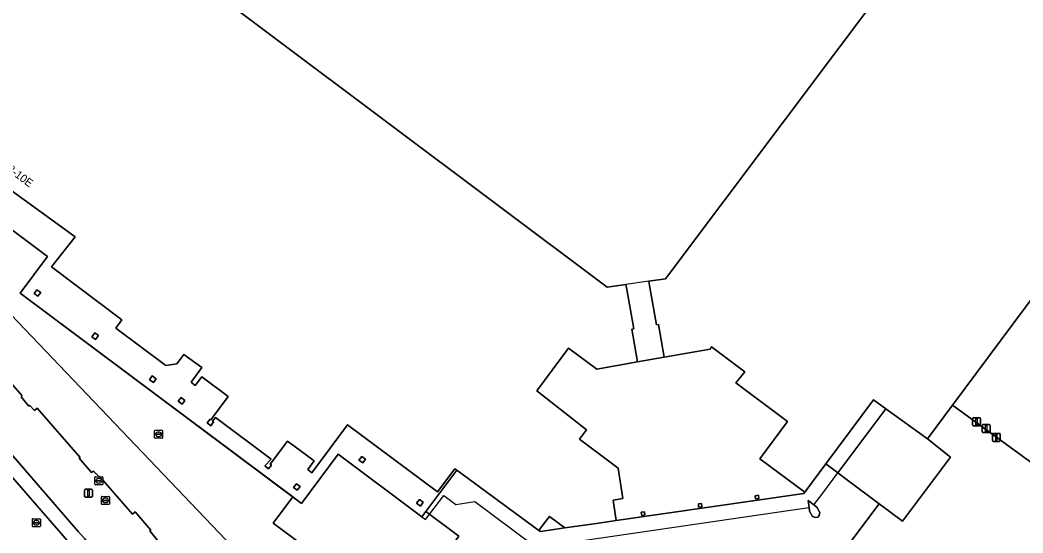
# Model space of a CAD drawing. Extents: x 159716 to 160783, y 383290 to 384031.
# Drawn here: x 160528.5 to 160653.8, y 383527.1 to 383591.3 of the extents above; entities that cross this region are included whole.
import ezdxf

# ---------------------------------------------------------------- set-up
doc = ezdxf.new("R2010")
doc.units = 0
for name, color, linetype in [('IMGEO_Afsluitpaal', 7, 'Continuous'), ('IMGEO_Erf', 7, 'Continuous'), ('IMGEO_Lichtmast', 7, 'Continuous'), ('IMGEO_Pand', 7, 'Continuous'), ('IMGEO_Pand_nummerreeks', 7, 'Continuous'), ('IMGEO_Pand_overbouw', 7, 'Continuous'), ('IMGEO_Parkeervlak_open', 7, 'Continuous'), ('IMGEO_Rijbaan_lokaal_gesloten', 7, 'Continuous'), ('IMGEO_Rijbaan_lokaal_open', 7, 'Continuous'), ('IMGEO_Rioolput', 7, 'Continuous'), ('IMGEO_Voetpad_gesloten', 7, 'Continuous'), ('IMGEO_Voetpad_open', 7, 'Continuous')]:
    doc.layers.add(name, color=color, linetype=linetype)

msp = doc.modelspace()

# ---------------------------------------------------------------- linework, layer by layer
at = {"layer": 'IMGEO_Afsluitpaal'}
for p, q in [((160647.54, 383540.64), (160647.54, 383541.44)), ((160647.54, 383541.44), (160647.54, 383540.64)), ((160647.64, 383541.54), (160648.43, 383541.54)), ((160648.43, 383541.54), (160647.64, 383541.54)), ((160648.53, 383541.44), (160648.53, 383540.64)), ((160648.53, 383540.64), (160648.53, 383541.44)), ((160648.43, 383540.54), (160647.64, 383540.54)), ((160647.64, 383540.54), (160648.43, 383540.54)), ((160648.74, 383539.78), (160648.74, 383540.58)), ((160648.74, 383540.58), (160648.74, 383539.78)), ((160648.84, 383540.68), (160649.63, 383540.68)), ((160649.63, 383540.68), (160648.84, 383540.68)), ((160649.73, 383540.58), (160649.73, 383539.78)), ((160649.73, 383539.78), (160649.73, 383540.58)), ((160649.63, 383539.68), (160648.84, 383539.68)), ((160648.84, 383539.68), (160649.63, 383539.68)), ((160650.02, 383538.68), (160650.02, 383539.48)), ((160650.02, 383539.48), (160650.02, 383538.68)), ((160650.12, 383539.58), (160650.91, 383539.58)), ((160650.91, 383539.58), (160650.12, 383539.58)), ((160650.91, 383538.58), (160650.12, 383538.58)), ((160650.12, 383538.58), (160650.91, 383538.58)), ((160651.01, 383539.48), (160651.01, 383538.68)), ((160651.01, 383538.68), (160651.01, 383539.48))]:
    msp.add_line(p, q, dxfattribs=at)
for points in [[(160647.96, 383541.41), (160648.11, 383541.41), (160648.11, 383540.66), (160647.96, 383540.66), (160647.96, 383541.41)], [(160649.16, 383540.55), (160649.31, 383540.55), (160649.31, 383539.8), (160649.16, 383539.8), (160649.16, 383540.55)], [(160650.44, 383539.46), (160650.59, 383539.46), (160650.59, 383538.71), (160650.44, 383538.71), (160650.44, 383539.46)]]:
    msp.add_lwpolyline(points, dxfattribs=at)
for centre, start, end in [((160647.64, 383541.44), 90, 180), ((160647.64, 383541.44), 90, 180), ((160648.43, 383541.44), 0, 90), ((160648.43, 383541.44), 360, 90), ((160647.64, 383540.64), 180, 270), ((160647.64, 383540.64), 180, 270), ((160648.43, 383540.64), 270, 0), ((160648.43, 383540.64), 270, 0), ((160648.84, 383540.58), 90, 180), ((160648.84, 383540.58), 90, 180), ((160648.84, 383539.78), 180, 270), ((160648.84, 383539.78), 180, 270), ((160649.63, 383540.58), 0, 90), ((160649.63, 383540.58), 360, 90), ((160649.63, 383539.78), 270, 0), ((160649.63, 383539.78), 270, 0), ((160650.12, 383539.48), 90, 180), ((160650.12, 383539.48), 90, 180), ((160650.12, 383538.68), 180, 270), ((160650.12, 383538.68), 180, 270), ((160650.91, 383539.48), 0, 90), ((160650.91, 383539.48), 360, 90), ((160650.91, 383538.68), 270, 0), ((160650.91, 383538.68), 270, 0)]:
    msp.add_arc(centre, 0.1, start, end, dxfattribs=at)
at = {"layer": 'IMGEO_Erf'}
msp.add_lwpolyline([(160504.66, 383630.76), (160601.88, 383557.85), (160604.22, 383558.19), (160604.33, 383557.57), (160605.21, 383552.65), (160604.96, 383552.6), (160605.68, 383548.52), (160609.03, 383549.11), (160608.3, 383553.2), (160608.05, 383553.15), (160607.17, 383558.08), (160607.08, 383558.6), (160609.19, 383558.9), (160652.78, 383617.02)], dxfattribs=at)
at = {"layer": 'IMGEO_Lichtmast'}
for p, q in [((160536.58, 383531.7), (160536.58, 383532.5)), ((160536.58, 383532.5), (160536.58, 383531.7)), ((160536.68, 383532.6), (160537.47, 383532.6)), ((160537.47, 383532.6), (160536.68, 383532.6)), ((160537.57, 383532.5), (160537.57, 383531.7)), ((160537.57, 383531.7), (160537.57, 383532.5)), ((160537.47, 383531.6), (160536.68, 383531.6)), ((160536.68, 383531.6), (160537.47, 383531.6))]:
    msp.add_line(p, q, dxfattribs=at)
msp.add_lwpolyline([(160537, 383532.48), (160537.15, 383532.48), (160537.15, 383531.73), (160537, 383531.73), (160537, 383532.48)], dxfattribs=at)
for centre, start, end in [((160536.68, 383532.5), 90, 180), ((160536.68, 383532.5), 90, 180), ((160537.47, 383532.5), 0, 90), ((160537.47, 383532.5), 360, 90), ((160536.68, 383531.7), 180, 270), ((160536.68, 383531.7), 180, 270), ((160537.47, 383531.7), 270, 0), ((160537.47, 383531.7), 270, 0)]:
    msp.add_arc(centre, 0.1, start, end, dxfattribs=at)
at = {"layer": 'IMGEO_Pand'}
for points in [[(160520.05, 383575.3), (160535.4, 383564.16), (160532.46, 383560.4), (160541.24, 383553.77), (160540.5, 383552.75), (160546.72, 383548.09), (160548.1, 383548.29), (160548.97, 383549.45), (160551.24, 383547.81), (160549.89, 383545.98), (160550.41, 383545.57), (160551.23, 383546.65), (160554.51, 383544.21), (160552.36, 383541.29), (160552.26, 383541.37), (160551.89, 383540.91), (160552.36, 383540.54), (160552.71, 383541.01), (160552.57, 383541.12), (160552.93, 383541.57), (160559.92, 383536.34), (160559.1, 383535.52), (160559.58, 383535.16), (160559.94, 383535.62), (160559.79, 383535.74), (160561.93, 383538.63), (160565.27, 383536.14), (160564.49, 383535.08), (160564.99, 383534.67), (160569.43, 383540.67), (160580.69, 383532.26), (160582.86, 383535.17), (160583.09, 383535), (160593.36, 383527.43), (160594.06, 383528.38), (160594.68, 383529.21), (160596.6, 383527.76), (160600.27, 383528.27), (160603.03, 383528.69), (160602.64, 383531.25), (160603.83, 383531.43), (160603.28, 383535.24), (160598.43, 383538.85), (160599.31, 383540.03), (160593.1, 383544.9), (160597.07, 383550.24), (160600.61, 383547.61), (160605.68, 383548.52), (160604.96, 383552.6), (160605.21, 383552.65), (160604.33, 383557.57), (160604.22, 383558.19), (160601.88, 383557.85), (160504.66, 383630.76)], [(160652.78, 383617.02), (160609.19, 383558.9), (160607.08, 383558.6), (160607.17, 383558.08), (160608.05, 383553.15), (160608.3, 383553.2), (160609.03, 383549.11), (160614.74, 383550.13), (160614.94, 383550.4), (160619.07, 383547.29), (160617.95, 383545.9), (160624.43, 383541.06), (160620.97, 383536.42), (160626.58, 383532.24), (160629.21, 383535.76), (160635.18, 383543.77), (160636.71, 383542.66), (160641.9, 383538.89), (160645.03, 383543.09), (160663.3, 383567.6)]]:
    msp.add_lwpolyline(points, dxfattribs=at)
for points in [[(160531.11, 383557.19), (160530.64, 383557.55), (160530.29, 383557.08), (160530.76, 383556.73)], [(160538.34, 383551.81), (160537.86, 383552.16), (160537.5, 383551.67), (160537.97, 383551.32)], [(160545.54, 383546.41), (160545.05, 383546.77), (160544.69, 383546.29), (160545.18, 383545.93)], [(160549.13, 383543.71), (160548.65, 383544.07), (160548.3, 383543.6), (160548.78, 383543.24)], [(160571.69, 383536.36), (160571.22, 383536.71), (160570.87, 383536.24), (160571.34, 383535.9)], [(160563.53, 383532.94), (160563.07, 383533.29), (160562.71, 383532.81), (160563.17, 383532.47)], [(160578.91, 383530.97), (160578.43, 383531.32), (160578.08, 383530.85), (160578.55, 383530.5)], [(160620.79, 383531.84), (160620.4, 383531.79), (160620.44, 383531.4), (160620.84, 383531.44)], [(160628.07, 383530.35), (160627.73, 383530.63), (160627.02, 383531.2), (160627.11, 383530.31), (160627.16, 383529.87), (160627.54, 383529.18), (160627.93, 383529.05), (160628.2, 383529.12), (160628.38, 383529.32), (160628.46, 383529.71)], [(160606.54, 383529.78), (160606.15, 383529.72), (160606.2, 383529.33), (160606.59, 383529.38)], [(160613.66, 383530.81), (160613.28, 383530.76), (160613.32, 383530.37), (160613.7, 383530.41)]]:
    msp.add_lwpolyline(points, close=True, dxfattribs=at)
at = {"layer": 'IMGEO_Pand_overbouw'}
for points in [[(160593.43, 383525.4), (160624.78, 383529.97), (160627.11, 383530.31), (160627.02, 383531.2), (160627.73, 383530.63), (160628.82, 383532.1), (160630.72, 383534.63), (160636.71, 383542.66), (160635.18, 383543.77), (160629.21, 383535.76), (160626.58, 383532.24), (160620.97, 383536.42), (160624.43, 383541.06), (160617.95, 383545.9), (160619.07, 383547.29), (160614.94, 383550.4), (160614.74, 383550.13), (160609.03, 383549.11), (160608.3, 383553.2), (160608.05, 383553.15), (160607.17, 383558.08), (160607.08, 383558.6), (160604.22, 383558.19), (160604.33, 383557.57), (160605.21, 383552.65), (160604.96, 383552.6), (160605.68, 383548.52), (160600.61, 383547.61), (160597.07, 383550.24), (160593.1, 383544.9), (160599.31, 383540.03), (160598.43, 383538.85), (160603.28, 383535.24), (160603.83, 383531.43), (160602.64, 383531.25), (160603.03, 383528.69), (160600.27, 383528.27), (160596.6, 383527.76), (160594.68, 383529.21), (160594.06, 383528.38), (160593.36, 383527.43), (160583.09, 383535), (160582.86, 383535.17), (160580.69, 383532.26), (160569.43, 383540.67), (160564.99, 383534.67), (160564.49, 383535.08), (160565.27, 383536.14), (160561.93, 383538.63), (160559.79, 383535.74), (160559.94, 383535.62), (160559.58, 383535.16), (160559.1, 383535.52), (160559.92, 383536.34), (160552.93, 383541.57), (160552.57, 383541.12), (160552.71, 383541.01), (160552.36, 383540.54), (160551.89, 383540.91), (160552.26, 383541.37), (160552.36, 383541.29), (160554.51, 383544.21), (160551.23, 383546.65), (160550.41, 383545.57), (160549.89, 383545.98), (160551.24, 383547.81), (160548.97, 383549.45), (160548.1, 383548.29), (160546.72, 383548.09), (160540.5, 383552.75), (160541.24, 383553.77), (160532.46, 383560.4), (160535.4, 383564.16), (160520.05, 383575.3)], [(160517.81, 383572.29), (160531.94, 383561.69), (160528.52, 383557.1), (160563.7, 383530.8), (160568.28, 383536.97), (160578.73, 383529.15), (160579.18, 383528.81), (160581.47, 383531.81), (160582.99, 383530.7), (160585.33, 383531.05), (160592.71, 383525.56)]]:
    msp.add_lwpolyline(points, dxfattribs=at)
at = {"layer": 'IMGEO_Parkeervlak_open'}
for points in [[(160561.48, 383506.7), (160562.36, 383505.45), (160563.43, 383506.17), (160564.16, 383505.21), (160564.92, 383505.43), (160568.75, 383506.55), (160576.5, 383508.82), (160575.86, 383509.3), (160573.29, 383508.34), (160572.48, 383510.49), (160573.65, 383510.92), (160557.71, 383522.64), (160516.09, 383566.24)], [(160518.3, 383556.28), (160528.78, 383544.26), (160528.65, 383544.16), (160529.63, 383542.99), (160529.71, 383543.09), (160530.34, 383542.43), (160530.66, 383542.72), (160536.04, 383536.57), (160535.92, 383536.48), (160537.47, 383534.68), (160537.71, 383534.87), (160538.91, 383533.7), (160542.58, 383529.5), (160542.91, 383529.79), (160544.85, 383527.49), (160544.75, 383527.4), (160549.06, 383522.02)], [(160665.3, 383528.34), (160645.03, 383543.09), (160641.9, 383538.89), (160644.79, 383536.59), (160638.8, 383528.61), (160635.89, 383530.77), (160631.58, 383525.05)]]:
    msp.add_lwpolyline(points, dxfattribs=at)
msp.add_lwpolyline([(160579.23, 383529.82), (160578.73, 383529.15), (160568.28, 383536.97), (160563.7, 383530.8), (160562.59, 383531.63), (160560.15, 383528.36), (160564.04, 383525.47), (160579.52, 383513.96), (160582.58, 383518.07), (160578.97, 383520.7), (160583.37, 383526.74)], close=True, dxfattribs=at)
at = {"layer": 'IMGEO_Rijbaan_lokaal_gesloten'}
for points in [[(160497.46, 383568.74), (160519.88, 383542.92), (160535.27, 383525.21)], [(160558.99, 383497.05), (160556.13, 383501.1), (160555.98, 383501.31), (160555.82, 383501.54), (160554.9, 383502.87), (160546.84, 383513.76), (160545.27, 383515.78), (160544.29, 383517.02), (160540.32, 383521.96), (160539.34, 383523.16), (160536.62, 383526.41), (160535.8, 383527.33), (160521.52, 383543.76)]]:
    msp.add_lwpolyline(points, dxfattribs=at)
at = {"layer": 'IMGEO_Rijbaan_lokaal_open'}
for points in [[(160560.15, 383528.36), (160562.59, 383531.63), (160528.52, 383557.1), (160531.94, 383561.69), (160517.81, 383572.29)], [(160516.09, 383566.24), (160557.71, 383522.64), (160573.65, 383510.92), (160575.6, 383511.65), (160576.4, 383509.5), (160575.86, 383509.3), (160576.5, 383508.82), (160577.82, 383509.1)], [(160535.27, 383525.21), (160519.88, 383542.92)], [(160581.83, 383510.31), (160583.64, 383510.93), (160595.45, 383514.41), (160631.58, 383525.05), (160635.89, 383530.77), (160631.92, 383533.73), (160630.72, 383534.63), (160629.21, 383535.76), (160626.58, 383532.24), (160626.45, 383532.08), (160603.03, 383528.69), (160600.27, 383528.27), (160596.6, 383527.76), (160593.55, 383527.31), (160593.36, 383527.43), (160583.09, 383535), (160579.23, 383529.82), (160583.37, 383526.74), (160578.97, 383520.7), (160582.58, 383518.07), (160579.52, 383513.96), (160564.04, 383525.47), (160560.15, 383528.36)]]:
    msp.add_lwpolyline(points, dxfattribs=at)
msp.add_lwpolyline([(160627.02, 383531.2), (160627.73, 383530.63), (160628.07, 383530.35), (160628.46, 383529.71), (160628.38, 383529.32), (160628.2, 383529.12), (160627.93, 383529.05), (160627.54, 383529.18), (160627.16, 383529.87), (160627.11, 383530.31)], close=True, dxfattribs=at)
at = {"layer": 'IMGEO_Rioolput'}
for p, q in [((160545.33, 383539.04), (160545.33, 383539.9)), ((160545.41, 383539.97), (160546.26, 383539.97)), ((160546.33, 383539.9), (160546.33, 383539.04)), ((160546.26, 383538.97), (160545.41, 383538.97)), ((160545.59, 383539.46), (160545.59, 383539.48)), ((160545.63, 383539.51), (160546.03, 383539.51)), ((160546.03, 383539.43), (160545.63, 383539.43)), ((160545.82, 383539.75), (160545.85, 383539.75)), ((160545.84, 383539.19), (160545.82, 383539.19)), ((160546.08, 383539.48), (160546.08, 383539.46)), ((160537.86, 383533.23), (160537.86, 383534.08)), ((160537.94, 383534.15), (160538.79, 383534.15)), ((160538.12, 383533.65), (160538.12, 383533.66)), ((160538.16, 383533.7), (160538.56, 383533.7)), ((160538.56, 383533.61), (160538.16, 383533.61)), ((160538.35, 383533.93), (160538.37, 383533.93)), ((160538.6, 383533.66), (160538.6, 383533.65)), ((160538.86, 383534.08), (160538.86, 383533.23)), ((160538.79, 383533.15), (160537.94, 383533.15)), ((160538.37, 383533.37), (160538.35, 383533.37)), ((160538.69, 383530.77), (160538.69, 383531.63)), ((160538.76, 383531.7), (160539.62, 383531.7)), ((160538.95, 383531.19), (160538.95, 383531.21)), ((160538.99, 383531.24), (160539.39, 383531.24)), ((160539.38, 383531.16), (160538.99, 383531.16)), ((160539.18, 383531.48), (160539.2, 383531.48)), ((160539.43, 383531.21), (160539.43, 383531.19)), ((160539.69, 383531.63), (160539.69, 383530.77)), ((160539.62, 383530.7), (160538.76, 383530.7)), ((160539.2, 383530.92), (160539.17, 383530.92)), ((160530.06, 383527.99), (160530.06, 383528.84)), ((160530.13, 383528.91), (160530.98, 383528.91)), ((160530.54, 383528.69), (160530.57, 383528.69)), ((160531.06, 383528.84), (160531.06, 383527.99)), ((160530.98, 383527.91), (160530.13, 383527.91)), ((160530.31, 383528.41), (160530.31, 383528.42)), ((160530.75, 383528.37), (160530.35, 383528.37)), ((160530.36, 383528.46), (160530.75, 383528.46)), ((160530.57, 383528.13), (160530.54, 383528.13)), ((160530.8, 383528.42), (160530.8, 383528.41))]:
    msp.add_line(p, q, dxfattribs=at)
for points in [[(160545.33, 383539.04), (160545.33, 383539.9)], [(160545.41, 383539.97), (160546.26, 383539.97)], [(160546.33, 383539.9), (160546.33, 383539.04)], [(160546.26, 383538.97), (160545.41, 383538.97)], [(160537.86, 383533.23), (160537.86, 383534.08)], [(160537.94, 383534.15), (160538.79, 383534.15)], [(160538.86, 383534.08), (160538.86, 383533.23)], [(160538.79, 383533.15), (160537.94, 383533.15)], [(160538.69, 383530.77), (160538.69, 383531.63)], [(160538.76, 383531.7), (160539.62, 383531.7)], [(160539.69, 383531.63), (160539.69, 383530.77)], [(160539.62, 383530.7), (160538.76, 383530.7)], [(160530.06, 383527.99), (160530.06, 383528.84)], [(160530.13, 383528.91), (160530.98, 383528.91)], [(160531.06, 383528.84), (160531.06, 383527.99)], [(160530.98, 383527.91), (160530.13, 383527.91)]]:
    msp.add_lwpolyline(points, dxfattribs=at)
for centre, radius, start, end in [((160545.41, 383539.9), 0.0765, 91.552, 178.448), ((160545.41, 383539.9), 0.0765, 91.552, 178.448), ((160546.26, 383539.9), 0.0765, 1.552, 88.448), ((160546.26, 383539.9), 0.0765, 1.552, 88.448), ((160545.41, 383539.05), 0.0765, 181.552, 268.448), ((160545.41, 383539.05), 0.0765, 181.552, 268.448), ((160545.63, 383539.47), 0.0403, 85.8775, 175.7526), ((160545.63, 383539.46), 0.0366, 178.938, 274.7102), ((160546.04, 383539.48), 0.0386, 1.7309, 96.639), ((160546.03, 383539.47), 0.043, 264.8664, 352.4533), ((160546.26, 383539.05), 0.0765, 271.552, 358.448), ((160546.26, 383539.05), 0.0765, 271.552, 358.448), ((160537.94, 383534.08), 0.0765, 91.552, 178.448), ((160537.94, 383534.08), 0.0765, 91.552, 178.448), ((160538.16, 383533.66), 0.0403, 85.8775, 175.7526), ((160538.16, 383533.65), 0.0366, 178.938, 274.7102), ((160538.57, 383533.66), 0.0386, 1.7309, 96.639), ((160538.56, 383533.65), 0.043, 264.8664, 352.4533), ((160538.79, 383534.08), 0.0765, 1.552, 88.448), ((160538.79, 383534.08), 0.0765, 1.552, 88.448), ((160537.94, 383533.23), 0.0765, 181.552, 268.448), ((160537.94, 383533.23), 0.0765, 181.552, 268.448), ((160538.79, 383533.23), 0.0765, 271.552, 358.448), ((160538.79, 383533.23), 0.0765, 271.552, 358.448), ((160538.76, 383531.63), 0.0765, 91.552, 178.448), ((160538.76, 383531.63), 0.0765, 91.552, 178.448), ((160538.99, 383531.2), 0.0403, 85.8775, 175.7526), ((160538.98, 383531.19), 0.0366, 178.938, 274.7102), ((160539.39, 383531.2), 0.043, 264.8664, 352.4533), ((160539.39, 383531.21), 0.0386, 1.7309, 96.639), ((160539.61, 383531.63), 0.0765, 1.552, 88.448), ((160539.61, 383531.63), 0.0765, 1.552, 88.448), ((160538.76, 383530.78), 0.0765, 181.552, 268.448), ((160538.76, 383530.78), 0.0765, 181.552, 268.448), ((160539.61, 383530.78), 0.0765, 271.552, 358.448), ((160539.61, 383530.78), 0.0765, 271.552, 358.448), ((160530.13, 383528.84), 0.0765, 91.552, 178.448), ((160530.13, 383528.84), 0.0765, 91.552, 178.448), ((160530.98, 383528.84), 0.0765, 1.552, 88.448), ((160530.98, 383528.84), 0.0765, 1.552, 88.448), ((160530.13, 383527.99), 0.0765, 181.552, 268.448), ((160530.13, 383527.99), 0.0765, 181.552, 268.448), ((160530.35, 383528.42), 0.0403, 85.8775, 175.7526), ((160530.35, 383528.41), 0.0366, 178.938, 274.7102), ((160530.76, 383528.42), 0.0386, 1.7309, 96.639), ((160530.76, 383528.41), 0.043, 264.8664, 352.4533), ((160530.98, 383527.99), 0.0765, 271.552, 358.448), ((160530.98, 383527.99), 0.0765, 271.552, 358.448)]:
    msp.add_arc(centre, radius, start, end, dxfattribs=at)
for centre, major_axis, ratio, start_param, end_param in [((160545.82, 383539.47), (-0.387, 0.002), 0.722429, 4.712389, 7.853982), ((160545.84, 383539.47), (-0.39, 0.002), 0.717154, 1.570796, 4.712389), ((160538.35, 383533.65), (-0.387, 0.002), 0.722429, 4.712389, 7.853982), ((160538.37, 383533.65), (-0.39, 0.002), 0.717154, 1.570796, 4.712389), ((160539.18, 383531.2), (-0.387, 0.002), 0.722429, 4.712389, 7.853982), ((160539.2, 383531.2), (-0.39, 0.002), 0.717154, 1.570796, 4.712389), ((160530.54, 383528.41), (-0.387, 0.002), 0.722429, 4.712389, 7.853982), ((160530.57, 383528.41), (-0.39, 0.002), 0.717154, 1.570796, 4.712389)]:
    msp.add_ellipse(centre, major_axis=major_axis, ratio=ratio, start_param=start_param, end_param=end_param, dxfattribs=at)
at = {"layer": 'IMGEO_Voetpad_gesloten'}
for points in [[(160630.72, 383534.63), (160636.71, 383542.66), (160635.18, 383543.77), (160629.21, 383535.76)], [(160641.9, 383538.89), (160636.71, 383542.66), (160630.72, 383534.63), (160631.92, 383533.73), (160635.89, 383530.77), (160638.8, 383528.61), (160644.79, 383536.59)]]:
    msp.add_lwpolyline(points, close=True, dxfattribs=at)
at = {"layer": 'IMGEO_Voetpad_open'}
for points in [[(160696.1, 383599.51), (160682.15, 383608.02), (160678.96, 383603.76), (160674.79, 383606.88), (160673.86, 383605.64), (160678.04, 383602.52), (160679.44, 383601.45), (160679.36, 383601.36), (160685.27, 383596.97), (160680.8, 383591.01), (160679.77, 383589.64), (160682.19, 383587.76), (160675.72, 383579.05), (160673.2, 383580.88), (160672.23, 383579.58), (160663.3, 383567.6), (160645.03, 383543.09), (160665.3, 383528.34)], [(160482.24, 383588.83), (160482.53, 383588.53), (160483.15, 383587.86), (160493.32, 383576.24), (160507.09, 383560.37), (160517.4, 383548.45), (160520.71, 383544.68), (160521.52, 383543.76), (160535.8, 383527.33), (160536.62, 383526.41), (160539.34, 383523.16), (160540.32, 383521.96), (160544.29, 383517.02), (160545.27, 383515.78), (160546.84, 383513.76), (160554.9, 383502.87), (160555.82, 383501.54), (160555.98, 383501.31), (160556.13, 383501.1), (160557.17, 383501.86)], [(160517.81, 383572.29), (160531.94, 383561.69), (160528.52, 383557.1), (160562.59, 383531.63), (160563.7, 383530.8), (160568.28, 383536.97), (160578.73, 383529.15), (160579.23, 383529.82), (160583.09, 383535), (160582.86, 383535.17), (160580.69, 383532.26), (160569.43, 383540.67), (160564.99, 383534.67), (160564.49, 383535.08), (160565.27, 383536.14), (160561.93, 383538.63), (160559.79, 383535.74), (160559.94, 383535.62), (160559.58, 383535.16), (160559.1, 383535.52), (160559.92, 383536.34), (160552.93, 383541.57), (160552.57, 383541.12), (160552.71, 383541.01), (160552.36, 383540.54), (160551.89, 383540.91), (160552.26, 383541.37), (160552.36, 383541.29), (160554.51, 383544.21), (160551.23, 383546.65), (160550.41, 383545.57), (160549.89, 383545.98), (160551.24, 383547.81), (160548.97, 383549.45), (160548.1, 383548.29), (160546.72, 383548.09), (160540.5, 383552.75), (160541.24, 383553.77), (160532.46, 383560.4), (160535.4, 383564.16), (160520.05, 383575.3)], [(160549.06, 383522.02), (160544.75, 383527.4), (160544.85, 383527.49), (160542.91, 383529.79), (160542.58, 383529.5), (160538.91, 383533.7), (160537.71, 383534.87), (160537.47, 383534.68), (160535.92, 383536.48), (160536.04, 383536.57), (160530.66, 383542.72), (160530.34, 383542.43), (160529.71, 383543.09), (160529.63, 383542.99), (160528.65, 383544.16), (160528.78, 383544.26), (160518.3, 383556.28)]]:
    msp.add_lwpolyline(points, dxfattribs=at)
for points in [[(160531.11, 383557.19), (160530.76, 383556.73), (160530.29, 383557.08), (160530.64, 383557.55)], [(160538.34, 383551.81), (160537.97, 383551.32), (160537.5, 383551.67), (160537.86, 383552.16)], [(160626.45, 383532.08), (160626.58, 383532.24), (160620.97, 383536.42), (160624.43, 383541.06), (160617.95, 383545.9), (160619.07, 383547.29), (160614.94, 383550.4), (160614.74, 383550.13), (160609.03, 383549.11), (160605.68, 383548.52), (160600.61, 383547.61), (160597.07, 383550.24), (160593.1, 383544.9), (160599.31, 383540.03), (160598.43, 383538.85), (160603.28, 383535.24), (160603.83, 383531.43), (160602.64, 383531.25), (160603.03, 383528.69)], [(160545.54, 383546.41), (160545.18, 383545.93), (160544.69, 383546.29), (160545.05, 383546.77)], [(160549.13, 383543.71), (160548.78, 383543.24), (160548.3, 383543.6), (160548.65, 383544.07)], [(160571.22, 383536.71), (160571.69, 383536.36), (160571.34, 383535.9), (160570.87, 383536.24)], [(160563.53, 383532.94), (160563.17, 383532.47), (160562.71, 383532.81), (160563.07, 383533.29)], [(160578.43, 383531.32), (160578.91, 383530.97), (160578.55, 383530.5), (160578.08, 383530.85)], [(160620.44, 383531.4), (160620.4, 383531.79), (160620.79, 383531.84), (160620.84, 383531.44)], [(160606.2, 383529.33), (160606.15, 383529.72), (160606.54, 383529.78), (160606.59, 383529.38)], [(160613.32, 383530.37), (160613.28, 383530.76), (160613.66, 383530.81), (160613.7, 383530.41)], [(160593.55, 383527.31), (160596.6, 383527.76), (160594.68, 383529.21), (160594.06, 383528.38), (160593.36, 383527.43)]]:
    msp.add_lwpolyline(points, close=True, dxfattribs=at)

# ---------------------------------------------------------------- texts
at = {"layer": 'IMGEO_Pand_nummerreeks'}
msp.add_text('8-10E', height=1, rotation=323.2161, dxfattribs=at).set_placement((160526.83, 383572.44))

doc.saveas('drawing.dxf')
